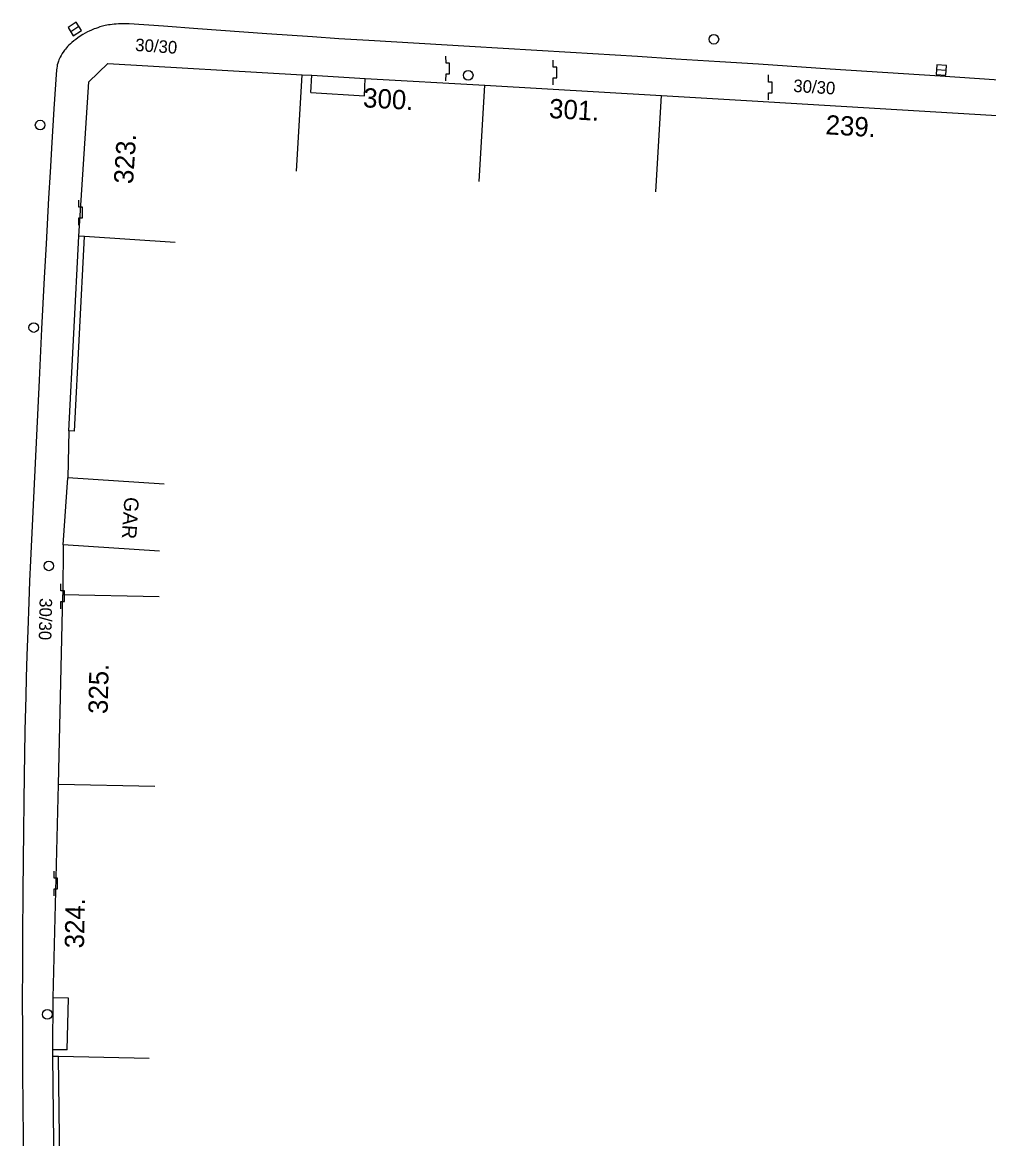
# Model space of a CAD drawing. Extents: x -538441 to -536770, y -1181008 to -1179809.
# Drawn here: x -538032.3 to -537982.2, y -1180822.8 to -1180765 of the extents above; entities that cross this region are included whole.
import ezdxf

# ---------------------------------------------------------------- set-up
doc = ezdxf.new("R2010")
doc.units = 0
for name, color, linetype in [('Vrstva 10', 7, 'Continuous'), ('Vrstva 24', 7, 'Continuous'), ('Vrstva 27', 7, 'Continuous'), ('Vrstva 28', 7, 'Continuous'), ('Vrstva 40', 7, 'Continuous'), ('Vrstva 41', 7, 'Continuous'), ('Vrstva 47', 7, 'Continuous'), ('Vrstva 5', 7, 'Continuous'), ('Vrstva 7', 7, 'Continuous'), ('Vrstva 8', 7, 'Continuous')]:
    doc.layers.add(name, color=color, linetype=linetype)

msp = doc.modelspace()

# ---------------------------------------------------------------- linework, layer by layer
at = {"layer": 'Vrstva 10'}
for p, q in [((-538003.894, -1180766.53), (-538009.117, -1180766.221)), ((-537984.73, -1180767.76), (-537990.44, -1180767.383)), ((-537979.532, -1180768.106), (-537984.73, -1180767.76)), ((-538031.42, -1180783.5), (-538031.701, -1180789.249)), ((-538032.28, -1180819.4), (-538032.252, -1180822.788)), ((-538032.252, -1180822.788), (-538032.207, -1180827.869))]:
    msp.add_line(p, q, dxfattribs=at)
for points in [[(-538017.252, -1180765.721), (-538019.629, -1180765.553), (-538023.195, -1180765.295), (-538024.977, -1180765.17), (-538026.76, -1180765.05), (-538026.913, -1180765.042), (-538027.056, -1180765.039), (-538027.19, -1180765.04), (-538027.315, -1180765.045), (-538027.432, -1180765.052), (-538027.542, -1180765.062), (-538027.644, -1180765.074), (-538027.74, -1180765.087), (-538027.829, -1180765.102), (-538027.997, -1180765.135), (-538028.143, -1180765.17), (-538028.271, -1180765.206), (-538028.383, -1180765.242), (-538028.48, -1180765.276), (-538028.565, -1180765.308), (-538028.714, -1180765.37), (-538028.826, -1180765.421), (-538028.91, -1180765.462), (-538029.035, -1180765.528), (-538029.16, -1180765.6), (-538029.295, -1180765.684), (-538029.418, -1180765.766)], [(-538029.418, -1180765.766), (-538029.529, -1180765.847), (-538029.63, -1180765.927), (-538029.721, -1180766.004), (-538029.803, -1180766.078), (-538029.877, -1180766.15), (-538029.944, -1180766.219), (-538030.004, -1180766.285), (-538030.058, -1180766.348), (-538030.106, -1180766.408), (-538030.149, -1180766.466), (-538030.225, -1180766.576), (-538030.285, -1180766.676), (-538030.332, -1180766.764), (-538030.37, -1180766.843), (-538030.4, -1180766.913), (-538030.423, -1180766.975), (-538030.459, -1180767.086), (-538030.481, -1180767.17), (-538030.495, -1180767.234), (-538030.51, -1180767.331), (-538030.52, -1180767.43), (-538030.654, -1180769.438), (-538030.765, -1180771.196), (-538030.857, -1180772.733), (-538030.935, -1180774.079)], [(-538009.117, -1180766.221), (-538011.729, -1180766.067), (-538014.34, -1180765.91), (-538015.893, -1180765.812), (-538017.252, -1180765.721)], [(-537996.15, -1180767.01), (-537998.423, -1180766.865), (-538000.413, -1180766.741), (-538003.894, -1180766.53)], [(-537990.44, -1180767.383), (-537994.153, -1180767.14), (-537996.15, -1180767.01)], [(-538030.935, -1180774.079), (-538031.065, -1180776.434), (-538031.159, -1180778.2), (-538031.292, -1180780.85), (-538031.42, -1180783.5)], [(-538031.701, -1180789.249), (-538031.77, -1180790.687), (-538031.869, -1180792.843), (-538031.916, -1180793.921), (-538031.96, -1180795), (-538032.016, -1180796.481), (-538032.059, -1180797.777), (-538032.092, -1180798.911)], [(-538032.092, -1180798.911), (-538032.119, -1180799.903), (-538032.16, -1180801.639), (-538032.185, -1180802.942), (-538032.202, -1180803.919), (-538032.223, -1180805.384), (-538032.24, -1180806.85)], [(-538032.24, -1180806.85), (-538032.269, -1180809.987), (-538032.284, -1180812.341), (-538032.291, -1180814.106), (-538032.293, -1180815.429)], [(-538032.293, -1180815.429), (-538032.291, -1180817.415), (-538032.286, -1180818.407), (-538032.28, -1180819.4)]]:
    msp.add_lwpolyline(points, dxfattribs=at)
at = {"layer": 'Vrstva 24'}
for p, q in [((-538010.339, -1180767.079), (-538010.34, -1180766.711)), ((-538010.156, -1180767.08), (-538010.339, -1180767.079)), ((-538010.156, -1180767.632), (-538010.156, -1180767.08)), ((-538004.779, -1180767.289), (-538004.78, -1180766.921)), ((-538010.34, -1180768), (-538010.339, -1180767.632)), ((-538010.339, -1180767.632), (-538010.156, -1180767.632)), ((-538004.596, -1180767.29), (-538004.779, -1180767.289)), ((-538004.596, -1180767.842), (-538004.596, -1180767.29)), ((-537993.629, -1180768.059), (-537993.63, -1180767.691)), ((-538004.78, -1180768.21), (-538004.779, -1180767.842)), ((-538004.779, -1180767.842), (-538004.596, -1180767.842)), ((-537993.446, -1180768.06), (-537993.629, -1180768.059)), ((-537993.446, -1180768.612), (-537993.446, -1180768.06)), ((-537993.63, -1180768.98), (-537993.629, -1180768.612)), ((-537993.629, -1180768.612), (-537993.446, -1180768.612)), ((-538029.359, -1180774.549), (-538029.36, -1180774.181)), ((-538029.176, -1180774.55), (-538029.359, -1180774.549)), ((-538029.176, -1180775.102), (-538029.176, -1180774.55)), ((-538029.36, -1180775.47), (-538029.359, -1180775.102)), ((-538029.359, -1180775.102), (-538029.176, -1180775.102)), ((-538030.29, -1180794.429), (-538030.29, -1180794.061)), ((-538030.107, -1180794.431), (-538030.29, -1180794.429)), ((-538030.107, -1180794.983), (-538030.107, -1180794.431)), ((-538030.29, -1180795.35), (-538030.29, -1180794.983)), ((-538030.29, -1180794.983), (-538030.107, -1180794.983)), ((-538030.65, -1180809.309), (-538030.65, -1180808.941)), ((-538030.467, -1180809.311), (-538030.65, -1180809.309)), ((-538030.467, -1180809.863), (-538030.467, -1180809.311)), ((-538030.65, -1180810.23), (-538030.65, -1180809.863)), ((-538030.65, -1180809.863), (-538030.467, -1180809.863))]:
    msp.add_line(p, q, dxfattribs=at)
at = {"layer": 'Vrstva 27'}
for p, q in [((-538029.372, -1180765.172), (-538029.788, -1180765.448)), ((-537984.424, -1180767.455), (-537984.922, -1180767.421))]:
    msp.add_line(p, q, dxfattribs=at)
for points in [[(-538029.509, -1180764.964), (-538029.926, -1180765.239), (-538029.651, -1180765.656), (-538029.234, -1180765.381)], [(-537984.407, -1180767.205), (-537984.906, -1180767.172), (-537984.939, -1180767.671), (-537984.44, -1180767.704)]]:
    msp.add_lwpolyline(points, close=True, dxfattribs=at)
at = {"layer": 'Vrstva 28'}
for centre in [(-537996.46, -1180765.84), (-538009.19, -1180767.71), (-538031.37, -1180770.29), (-538031.7, -1180780.78), (-538030.92, -1180793.13), (-538031, -1180816.37)]:
    msp.add_circle(centre, 0.25, dxfattribs=at)
at = {"layer": 'Vrstva 5'}
for p, q in [((-538028.85, -1180768.04), (-538027.86, -1180767.1)), ((-538027.86, -1180767.1), (-538017.79, -1180767.68)), ((-538018.078, -1180772.672), (-538017.79, -1180767.68)), ((-538017.341, -1180768.607), (-538017.29, -1180767.708)), ((-538029.37, -1180776.05), (-538028.85, -1180768.04)), ((-538014.571, -1180768.765), (-538014.52, -1180767.867)), ((-538008.615, -1180773.212), (-538008.33, -1180768.22)), ((-538008.33, -1180768.22), (-537999.17, -1180768.76)), ((-538017.341, -1180768.607), (-538014.571, -1180768.765)), ((-537999.464, -1180773.751), (-537999.17, -1180768.76)), ((-538030.17, -1180792.04), (-538029.94, -1180788.57)), ((-538024.951, -1180788.901), (-538029.94, -1180788.57)), ((-538025.181, -1180792.371), (-538030.17, -1180792.04)), ((-538030.42, -1180804.45), (-538030.2, -1180794.63)), ((-538025.201, -1180794.742), (-538030.2, -1180794.63)), ((-538025.421, -1180804.556), (-538030.42, -1180804.45)), ((-538029.905, -1180815.527), (-538030.7, -1180815.51)), ((-538029.963, -1180818.216), (-538029.905, -1180815.527)), ((-538029.963, -1180818.216), (-538030.712, -1180818.2))]:
    msp.add_line(p, q, dxfattribs=at)
for points in [[(-538017.79, -1180767.68), (-538017.29, -1180767.708), (-538014.52, -1180767.867), (-538008.33, -1180768.22)], [(-537999.17, -1180768.76), (-537994.476, -1180769.037), (-537979.19, -1180769.94)], [(-538024.381, -1180776.374), (-538029.07, -1180776.069), (-538029.37, -1180776.05)], [(-538030.7, -1180815.51), (-538030.42, -1180804.45)], [(-538030.712, -1180818.2), (-538030.7, -1180815.51)], [(-538030.72, -1180818.55), (-538030.712, -1180818.2)], [(-538030.42, -1180818.556), (-538030.72, -1180818.55)], [(-538025.721, -1180818.656), (-538030.42, -1180818.556)]]:
    msp.add_lwpolyline(points, dxfattribs=at)
at = {"layer": 'Vrstva 7'}
for p, q in [((-538029.59, -1180786.145), (-538029.07, -1180776.069)), ((-538030.3, -1180828.917), (-538030.42, -1180818.556))]:
    msp.add_line(p, q, dxfattribs=at)
for points in [[(-538029.59, -1180786.145), (-538029.89, -1180786.13), (-538029.37, -1180776.05)], [(-538030.6, -1180828.92), (-538030.72, -1180818.55)]]:
    msp.add_lwpolyline(points, dxfattribs=at)
at = {"layer": 'Vrstva 8'}
for p, q in [((-538029.89, -1180786.13), (-538029.94, -1180788.57)), ((-538030.17, -1180792.04), (-538030.2, -1180794.63))]:
    msp.add_line(p, q, dxfattribs=at)

# ---------------------------------------------------------------- texts
at = {"layer": 'Vrstva 40'}
for rotation, p in [(356.02309, (-538026.461, -1180766.445)), (356.24406, (-537992.36, -1180768.566)), (268.7166, (-538031.394, -1180794.797))]:
    msp.add_text('30/30', height=0.65, rotation=rotation, dxfattribs=at).set_placement(p)
at = {"layer": 'Vrstva 41'}
msp.add_text('GAR', height=0.75, rotation=266.20784, dxfattribs=at).set_placement((-538026.999, -1180789.545))
at = {"layer": 'Vrstva 47'}
for s, rotation, p in [('300.', 356.73296, (-538014.655, -1180769.362)), ('301.', 356.62621, (-538005.021, -1180769.918)), ('239.', 356.62009, (-537990.694, -1180770.763)), ('323.', 86.28564, (-538026.559, -1180773.36)), ('325.', 88.7166, (-538027.874, -1180800.813)), ('324.', 88.78112, (-538029.101, -1180812.957))]:
    msp.add_text(s, height=1, rotation=rotation, dxfattribs=at).set_placement(p)

doc.saveas('drawing.dxf')
